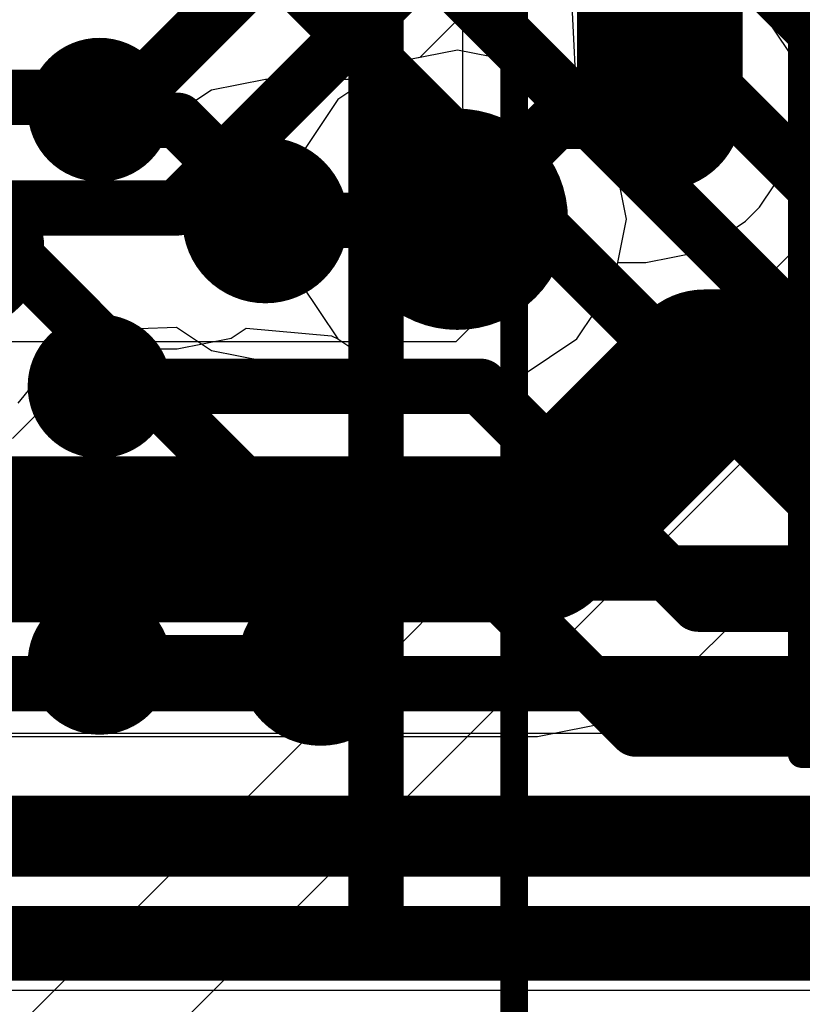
# Model space of a CAD drawing. Header units: millimetres. Extents: x -2 to 68, y -2 to 27.4.
# Tile 442 of 594: x 54.9 to 56.3, y 0.6 to 2.4. Entities that reach past the tile are written whole.
import ezdxf

# ---------------------------------------------------------------- set-up
doc = ezdxf.new("R2010")
doc.units = ezdxf.units.MM
for name, color, linetype in [('BottomLayer', 5, 'Continuous'), ('BottomPaste', 16, 'Continuous'), ('BottomSolder', 6, 'Continuous'), ('DrillGuide', 244, 'Continuous'), ('Mechanical10', 56, 'Continuous'), ('Mechanical13', 56, 'Continuous'), ('Mechanical15', 56, 'Continuous'), ('Mechanical6', 56, 'Continuous'), ('MidLayer1', 16, 'Continuous'), ('MidLayer2', 76, 'Continuous'), ('MidLayer3', 90, 'Continuous'), ('MidLayer4', 156, 'Continuous'), ('MidLayer5', 130, 'Continuous'), ('MidLayer6', 216, 'Continuous'), ('MidLayer7', 6, 'Continuous'), ('MidLayer8', 54, 'Continuous'), ('MultiLayer', 9, 'Continuous'), ('TopLayer', 1, 'Continuous'), ('TopPaste', 8, 'Continuous'), ('TopSolder', 216, 'Continuous'), ('ViaHoleLayer', 16, 'Continuous')]:
    doc.layers.add(name, color=color, linetype=linetype)

# ---------------------------------------------------------------- blocks, each defined once
blk = doc.blocks.new('RES_0603_73')
at = {"layer": 'Mechanical13', "const_width": 0.11999976}
for points in [[(-0.88000078, 0.47999904), (0.88000078, 0.47999904)], [(-0.88000078, -0.47999904), (-0.88000078, 0.47999904)], [(0.88000078, -0.47999904), (0.88000078, 0.47999904)], [(-0.88000078, -0.47999904), (0.88000078, -0.47999904)]]:
    blk.add_lwpolyline(points, dxfattribs=at)
at = {"layer": 'Mechanical13', "const_width": 0.05999988}
for points in [[(-0.9100007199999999, 0.47999904, 1), (-0.8500008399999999, 0.47999904, 1)], [(-0.9100007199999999, 0.47999904, 1), (-0.8500008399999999, 0.47999904, 1)], [(0.8500008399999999, 0.47999904, 1), (0.9100007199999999, 0.47999904, 1)], [(0.8500008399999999, 0.47999904, 1), (0.9100007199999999, 0.47999904, 1)], [(-0.9100007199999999, -0.47999904, 1), (-0.8500008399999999, -0.47999904, 1)], [(-0.9100007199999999, -0.47999904, 1), (-0.8500008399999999, -0.47999904, 1)], [(0.8500008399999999, -0.47999904, 1), (0.9100007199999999, -0.47999904, 1)], [(0.8500008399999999, -0.47999904, 1), (0.9100007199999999, -0.47999904, 1)]]:
    blk.add_lwpolyline(points, format="xyb", close=True, dxfattribs=at)
at = {"layer": 'Mechanical15', "const_width": 0.0499999}
for points in [[(-1.38999976, 0.6900011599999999), (1.38999976, 0.6900011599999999)], [(-1.38999976, -0.6900011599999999), (-1.38999976, 0.6900011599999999)], [(1.38999976, -0.6900011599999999), (1.38999976, 0.6900011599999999)], [(0, -0.3450005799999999), (0, 0.3450005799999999)], [(-0.3450005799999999, 0), (0.3450005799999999, 0)], [(-1.38999976, -0.6900011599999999), (1.38999976, -0.6900011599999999)]]:
    blk.add_lwpolyline(points, dxfattribs=at)
at = {"layer": 'Mechanical15'}
for points, const_width in [([(-1.4024991, 0.6900011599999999, 1), (-1.37750042, 0.6900011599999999, 1)], 0.02499868), ([(-1.4024991, 0.6900011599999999, 1), (-1.37750042, 0.6900011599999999, 1)], 0.02499868), ([(1.37750042, 0.6900011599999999, 1), (1.4024991, 0.6900011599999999, 1)], 0.02499868), ([(1.37750042, 0.6900011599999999, 1), (1.4024991, 0.6900011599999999, 1)], 0.02499868), ([(-0.01249934, 0.3450005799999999, 1), (0.01249934, 0.3450005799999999, 1)], 0.02499868), ([(0.2499995, 0, 1), (-0.2499995, 0, 1)], 0.0499999), ([(-0.35749992, 0, 1), (-0.33250124, 0, 1)], 0.02499868), ([(-0.26249884, 0, 1), (-0.23750016, 0, 1)], 0.02499868), ([(0.23750016, 0, 1), (0.26249884, 0, 1)], 0.02499868), ([(0.33250124, 0, 1), (0.35749992, 0, 1)], 0.02499868), ([(-0.01249934, -0.3450005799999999, 1), (0.01249934, -0.3450005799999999, 1)], 0.02499868), ([(-1.4024991, -0.6900011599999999, 1), (-1.37750042, -0.6900011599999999, 1)], 0.02499868), ([(-1.4024991, -0.6900011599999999, 1), (-1.37750042, -0.6900011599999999, 1)], 0.02499868), ([(1.37750042, -0.6900011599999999, 1), (1.4024991, -0.6900011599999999, 1)], 0.02499868), ([(1.37750042, -0.6900011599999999, 1), (1.4024991, -0.6900011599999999, 1)], 0.02499868)]:
    blk.add_lwpolyline(points, format="xyb", close=True, dxfattribs=dict(at, const_width=const_width))
at = {"layer": 'TopLayer', "const_width": 0.20910042}
for points in [[(-1.08044742, 0.27589988, 1), (-0.8713495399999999, 0.27589988, 1)], [(-0.6786498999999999, 0.27589988, 1), (-0.46955202, 0.27589988, 1)], [(0.46955202, 0.27589988, 1), (0.6786498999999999, 0.27589988, 1)], [(0.8713495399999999, 0.27589988, 1), (1.08044742, 0.27589988, 1)], [(-1.08044742, -0.27589988, 1), (-0.8713495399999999, -0.27589988, 1)], [(-0.6786498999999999, -0.27589988, 1), (-0.46955202, -0.27589988, 1)], [(0.46955202, -0.27589988, 1), (0.6786498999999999, -0.27589988, 1)], [(0.8713495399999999, -0.27589988, 1), (1.08044742, -0.27589988, 1)]]:
    blk.add_lwpolyline(points, format="xyb", close=True, dxfattribs=at)
at = {"layer": 'TopLayer'}
for points in [[(-0.57410096, 0.4850003), (-0.97589848, 0.4850003), (-0.57410096, -0.4850003), (-0.97589848, -0.4850003)], [(0.57410096, -0.4850003), (0.97589848, -0.4850003), (0.57410096, 0.4850003), (0.97589848, 0.4850003)], [(-0.36500054, 0.27589988), (-1.1849989, 0.27589988), (-0.36500054, -0.27589988), (-1.1849989, -0.27589988)], [(0.36500054, -0.27589988), (1.1849989, -0.27589988), (0.36500054, 0.27589988), (1.1849989, 0.27589988)]]:
    blk.add_solid(points, dxfattribs=at)
at = {"layer": 'TopPaste', "const_width": 0.20910042}
for points in [[(-1.08044742, 0.27589988, 1), (-0.8713495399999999, 0.27589988, 1)], [(-0.6786498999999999, 0.27589988, 1), (-0.46955202, 0.27589988, 1)], [(0.46955202, 0.27589988, 1), (0.6786498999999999, 0.27589988, 1)], [(0.8713495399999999, 0.27589988, 1), (1.08044742, 0.27589988, 1)], [(-1.08044742, -0.27589988, 1), (-0.8713495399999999, -0.27589988, 1)], [(-0.6786498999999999, -0.27589988, 1), (-0.46955202, -0.27589988, 1)], [(0.46955202, -0.27589988, 1), (0.6786498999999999, -0.27589988, 1)], [(0.8713495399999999, -0.27589988, 1), (1.08044742, -0.27589988, 1)]]:
    blk.add_lwpolyline(points, format="xyb", close=True, dxfattribs=at)
at = {"layer": 'TopPaste'}
for points in [[(-0.57410096, 0.4850003), (-0.97589848, 0.4850003), (-0.57410096, -0.4850003), (-0.97589848, -0.4850003)], [(0.57410096, -0.4850003), (0.97589848, -0.4850003), (0.57410096, 0.4850003), (0.97589848, 0.4850003)], [(-0.36500054, 0.27589988), (-1.1849989, 0.27589988), (-0.36500054, -0.27589988), (-1.1849989, -0.27589988)], [(0.36500054, -0.27589988), (1.1849989, -0.27589988), (0.36500054, 0.27589988), (1.1849989, 0.27589988)]]:
    blk.add_solid(points, dxfattribs=at)
at = {"layer": 'TopSolder', "const_width": 0.20910042}
for points in [[(-1.08044742, 0.27589988, 1), (-0.8713495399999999, 0.27589988, 1)], [(-0.6786498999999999, 0.27589988, 1), (-0.46955202, 0.27589988, 1)], [(0.46955202, 0.27589988, 1), (0.6786498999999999, 0.27589988, 1)], [(0.8713495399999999, 0.27589988, 1), (1.08044742, 0.27589988, 1)], [(-1.08044742, -0.27589988, 1), (-0.8713495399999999, -0.27589988, 1)], [(-0.6786498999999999, -0.27589988, 1), (-0.46955202, -0.27589988, 1)], [(0.46955202, -0.27589988, 1), (0.6786498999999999, -0.27589988, 1)], [(0.8713495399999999, -0.27589988, 1), (1.08044742, -0.27589988, 1)]]:
    blk.add_lwpolyline(points, format="xyb", close=True, dxfattribs=at)
at = {"layer": 'TopSolder'}
for points in [[(-0.57410096, 0.4850003), (-0.97589848, 0.4850003), (-0.57410096, -0.4850003), (-0.97589848, -0.4850003)], [(0.57410096, -0.4850003), (0.97589848, -0.4850003), (0.57410096, 0.4850003), (0.97589848, 0.4850003)], [(-0.36500054, 0.27589988), (-1.1849989, 0.27589988), (-0.36500054, -0.27589988), (-1.1849989, -0.27589988)], [(0.36500054, -0.27589988), (1.1849989, -0.27589988), (0.36500054, 0.27589988), (1.1849989, 0.27589988)]]:
    blk.add_solid(points, dxfattribs=at)
blk = doc.blocks.new('BGA169C50P13X13_700X700X60_B_102')
at = {"layer": 'BottomLayer', "const_width": 0.0999998}
for points in [[(-3.04999898, 3.00000162, 1), (-2.94999918, 3.00000162, 1)], [(-3.04999898, 2.50000008, 1), (-2.94999918, 2.50000008, 1)], [(-3.04999898, 2.00000108, 1), (-2.94999918, 2.00000108, 1)]]:
    blk.add_lwpolyline(points, format="xyb", close=True, dxfattribs=at)
at = {"layer": 'BottomPaste', "const_width": 0.0999998}
for points in [[(-3.04999898, 3.00000162, 1), (-2.94999918, 3.00000162, 1)], [(-3.04999898, 2.50000008, 1), (-2.94999918, 2.50000008, 1)], [(-3.04999898, 2.00000108, 1), (-2.94999918, 2.00000108, 1)]]:
    blk.add_lwpolyline(points, format="xyb", close=True, dxfattribs=at)
at = {"layer": 'BottomSolder', "const_width": 0.12999974}
for points in [[(-3.06499768, 3.00000162, 1), (-2.93500048, 3.00000162, 1)], [(-3.06499768, 2.50000008, 1), (-2.93500048, 2.50000008, 1)], [(-3.06499768, 2.00000108, 1), (-2.93500048, 2.00000108, 1)]]:
    blk.add_lwpolyline(points, format="xyb", close=True, dxfattribs=at)
at = {"layer": 'Mechanical10', "const_width": 0.0999998}
for points in [[(-3.49999808, 3.50000062), (-3.49999808, -3.49999808)], [(3.50000062, 3.50000062), (-3.49999808, 3.50000062)]]:
    blk.add_lwpolyline(points, dxfattribs=at)
at = {"layer": 'Mechanical10', "const_width": 0.0499999}
blk.add_lwpolyline([(-3.52499676, 3.50000062, 1), (-3.474999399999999, 3.50000062, 1)], format="xyb", close=True, dxfattribs=at)
blk.add_lwpolyline([(-3.52499676, 3.50000062, 1), (-3.474999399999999, 3.50000062, 1)], format="xyb", close=True, dxfattribs=at)
at = {"layer": 'Mechanical6', "const_width": 0.0499999}
blk.add_lwpolyline([(-3.75000012, 3.75000012), (-3.75000012, -3.75000012)], dxfattribs=at)

msp = doc.modelspace()

# ---------------------------------------------------------------- linework, layer by layer
at = {"layer": 'BottomLayer', "const_width": 0.0999998}
for points in [[(55.81500393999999, 2.85992062), (56.54394838, 2.13097618)], [(55.61500434, 2.77707852), (56.46110627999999, 1.93097658)], [(55.41500473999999, 2.69423642), (56.37826418, 1.73097698)], [(55.3514133, 2.47498616), (56.29542208, 1.53097738)], [(55.01500046, 2.22498412), (55.03412919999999, 2.20585538)], [(55.03412919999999, 2.20585538), (55.15642258, 2.20585538)], [(55.15642258, 2.20585538), (55.3150024, 2.04727556)], [(55.3150024, 2.0249896), (55.3150024, 2.04727556)], [(55.01499792, 1.7249902), (55.70395259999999, 1.7249902)], [(55.70395259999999, 1.7249902), (56.09796502, 1.33097778)], [(55.11854864, 1.4749907), (55.168546, 1.52498806)], [(55.168546, 1.52498806), (55.56552514, 1.52498806)], [(55.56552514, 1.52498806), (55.98543286, 1.10508034)], [(56.29542208, 1.53097738), (58.75990787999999, 1.53097738)], [(54.41144565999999, 1.4749907), (55.11854864, 1.4749907)], [(56.09796502, 1.33097778), (59.06932051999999, 1.33097778)], [(55.01499792, 1.2249912), (55.41499965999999, 1.2249912)], [(55.41499965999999, 1.2249912), (55.4150022, 1.22498866)], [(55.98543286, 1.10508034), (59.44873556, 1.10508034)], [(54.48642899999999, 0.9000083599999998), (59.52650528, 0.9000083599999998)], [(54.39353357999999, 0.70000876), (59.60934738, 0.70000876)]]:
    msp.add_lwpolyline(points, dxfattribs=at)
at = {"layer": 'BottomLayer'}
for points, const_width in [([(54.99000177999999, 2.22498412, 1), (55.03999913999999, 2.22498412, 1)], 0.0499999), ([(55.00913051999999, 2.20585538, 1), (55.05912787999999, 2.20585538, 1)], 0.0499999), ([(55.00913051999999, 2.20585538, 1), (55.05912787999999, 2.20585538, 1)], 0.0499999), ([(55.1314239, 2.20585538, 1), (55.18142126, 2.20585538, 1)], 0.0499999), ([(55.1314239, 2.20585538, 1), (55.18142126, 2.20585538, 1)], 0.0499999), ([(55.24000382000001, 2.0249896, 1), (55.39000097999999, 2.0249896, 1)], 0.1499997), ([(54.68999983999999, 1.97498462, 1), (54.839997, 1.97498462, 1)], 0.1499997), ([(55.29000371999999, 2.04727556, 1), (55.34000108, 2.04727556, 1)], 0.0499999), ([(55.29000371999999, 2.04727556, 1), (55.34000108, 2.04727556, 1)], 0.0499999), ([(55.29000371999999, 2.0249896, 1), (55.34000108, 2.0249896, 1)], 0.0499999), ([(54.98999924, 1.7249902, 1), (55.0399966, 1.7249902, 1)], 0.0499999), ([(55.67895392, 1.7249902, 1), (55.72895128, 1.7249902, 1)], 0.0499999), ([(55.67895392, 1.7249902, 1), (55.72895128, 1.7249902, 1)], 0.0499999), ([(55.14354732, 1.52498806, 1), (55.19354468, 1.52498806, 1)], 0.0499999), ([(55.14354732, 1.52498806, 1), (55.19354468, 1.52498806, 1)], 0.0499999), ([(55.54052646, 1.52498806, 1), (55.59052381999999, 1.52498806, 1)], 0.0499999), ([(55.54052646, 1.52498806, 1), (55.59052381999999, 1.52498806, 1)], 0.0499999), ([(56.2704234, 1.53097738, 1), (56.32042076, 1.53097738, 1)], 0.0499999), ([(56.2704234, 1.53097738, 1), (56.32042076, 1.53097738, 1)], 0.0499999), ([(55.09354996, 1.4749907, 1), (55.14354732, 1.4749907, 1)], 0.0499999), ([(55.09354996, 1.4749907, 1), (55.14354732, 1.4749907, 1)], 0.0499999), ([(55.34000361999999, 1.22498866, 1), (55.49000078, 1.22498866, 1)], 0.1499997), ([(56.07296634, 1.33097778, 1), (56.1229637, 1.33097778, 1)], 0.0499999), ([(56.07296634, 1.33097778, 1), (56.1229637, 1.33097778, 1)], 0.0499999), ([(54.98999924, 1.2249912, 1), (55.0399966, 1.2249912, 1)], 0.0499999), ([(55.39000097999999, 1.2249912, 1), (55.43999834, 1.2249912, 1)], 0.0499999), ([(55.39000097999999, 1.2249912, 1), (55.43999834, 1.2249912, 1)], 0.0499999), ([(55.39000352, 1.22498866, 1), (55.44000088, 1.22498866, 1)], 0.0499999), ([(55.96043418, 1.10508034, 1), (56.01043154, 1.10508034, 1)], 0.0499999), ([(55.96043418, 1.10508034, 1), (56.01043154, 1.10508034, 1)], 0.0499999)]:
    msp.add_lwpolyline(points, format="xyb", close=True, dxfattribs=dict(at, const_width=const_width))
at = {"layer": 'DrillGuide'}
for points, const_width in [([(56.00346432, 2.22880428, 1), (56.05346168, 2.22880428, 1)], 0.0499999), ([(55.61228146, 2.02689968, 1), (55.71228126, 2.02689968, 1)], 0.0999998), ([(55.29000371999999, 2.0249896, 1), (55.34000108, 2.0249896, 1)], 0.0499999), ([(55.39000352, 1.22498866, 1), (55.44000088, 1.22498866, 1)], 0.0499999)]:
    msp.add_lwpolyline(points, format="xyb", close=True, dxfattribs=dict(at, const_width=const_width))
at = {"layer": 'MidLayer1'}
for p, q in [((55.74151665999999, 2.43917216), (55.65881934, 2.383917)), ((56.26395656, 2.3263479), (56.2087014, 2.40904268)), ((55.65881934, 2.383917), (55.59412046, 2.31921812)), ((55.59412046, 2.31921812), (55.54522799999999, 2.30949246)), ((56.28335961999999, 2.22880428), (56.26395656, 2.3263479)), ((55.54522799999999, 2.30949246), (55.44599273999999, 2.2431883)), ((55.44599273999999, 2.2431883), (55.37968857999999, 2.14395304)), ((56.26395656, 2.13126066), (56.28335961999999, 2.22880428)), ((55.37968857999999, 2.14395304), (55.3564044, 2.02689968)), ((56.2087014, 2.04856334), (56.26395656, 2.13126066)), ((56.18357572, 2.0234402), (56.2087014, 2.04856334)), ((55.3564044, 2.02689968), (55.37968857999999, 1.90984632)), ((56.10088347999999, 1.96818504), (56.18357572, 2.0234402)), ((56.00333731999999, 1.94878198), (56.10088347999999, 1.96818504)), ((55.94487414, 1.90984632), (55.9526186, 1.94878198)), ((55.9526186, 1.94878198), (56.00333731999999, 1.94878198)), ((55.37968857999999, 1.90984632), (55.44599273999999, 1.81061106)), ((55.87856997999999, 1.81061106), (55.94487414, 1.90984632)), ((55.44599273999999, 1.81061106), (55.54522799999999, 1.7443069)), ((55.77933471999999, 1.7443069), (55.87856997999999, 1.81061106)), ((55.54522799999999, 1.7443069), (55.66228135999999, 1.72102272)), ((55.66228135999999, 1.72102272), (55.77933471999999, 1.7443069))]:
    msp.add_line(p, q, dxfattribs=at)
for points, const_width in [([(55.95346441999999, 2.22880428, 1), (56.10346157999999, 2.22880428, 1)], 0.1499997), ([(56.00346432, 2.22880428, 1), (56.05346168, 2.22880428, 1)], 0.0499999), ([(55.8140616, 2.2036786, 1), (55.86405896, 2.2036786, 1)], 0.0499999), ([(55.8140616, 2.2036786, 1), (55.86405896, 2.2036786, 1)], 0.0499999), ([(55.97833863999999, 2.2036786, 1), (56.02833599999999, 2.2036786, 1)], 0.0499999), ([(55.97833863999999, 2.2036786, 1), (56.02833599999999, 2.2036786, 1)], 0.0499999), ([(55.56228156, 2.02689968, 1), (55.76228116, 2.02689968, 1)], 0.1999996), ([(55.63728268, 2.02689968, 1), (55.68728004, 2.02689968, 1)], 0.0499999)]:
    msp.add_lwpolyline(points, format="xyb", close=True, dxfattribs=dict(at, const_width=const_width))
at = {"layer": 'MidLayer1', "const_width": 0.0999998}
for points in [[(56.00333731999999, 2.2036786), (56.028463, 2.22880428)], [(55.66228135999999, 2.02689968), (55.83906028, 2.2036786)], [(55.83906028, 2.2036786), (56.00333731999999, 2.2036786)]]:
    msp.add_lwpolyline(points, dxfattribs=at)
at = {"layer": 'MidLayer2'}
for p, q in [((55.66228135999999, 2.33277664), (55.54522799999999, 2.30949246)), ((55.77933471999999, 2.30949246), (55.66228135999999, 2.33277664)), ((55.54522799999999, 2.30949246), (55.44599273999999, 2.2431883)), ((55.87856997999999, 2.2431883), (55.77933471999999, 2.30949246)), ((55.44599273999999, 2.2431883), (55.37968857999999, 2.14395304)), ((55.94487414, 2.14395304), (55.87856997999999, 2.2431883)), ((55.37968857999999, 2.14395304), (55.3564044, 2.02689968)), ((55.96815831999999, 2.02689968), (55.94487414, 2.14395304)), ((55.3564044, 2.02689968), (55.37968857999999, 1.90984632)), ((55.94487414, 1.90984632), (55.96815831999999, 2.02689968)), ((55.37968857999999, 1.90984632), (55.44599273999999, 1.81061106)), ((55.87856997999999, 1.81061106), (55.94487414, 1.90984632)), ((55.44599273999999, 1.81061106), (55.54522799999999, 1.7443069)), ((55.77933471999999, 1.7443069), (55.87856997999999, 1.81061106)), ((55.54522799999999, 1.7443069), (55.66228135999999, 1.72102272)), ((55.66228135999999, 1.72102272), (55.77933471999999, 1.7443069))]:
    msp.add_line(p, q, dxfattribs=at)
at = {"layer": 'MidLayer2', "const_width": 0.1999996}
msp.add_lwpolyline([(55.56228156, 2.02689968, 1), (55.76228116, 2.02689968, 1)], format="xyb", close=True, dxfattribs=at)
at = {"layer": 'MidLayer3'}
for p, q in [((55.66228135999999, 2.33277664), (55.54522799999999, 2.30949246)), ((55.77933471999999, 2.30949246), (55.66228135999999, 2.33277664)), ((55.54522799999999, 2.30949246), (55.44599273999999, 2.2431883)), ((55.87856997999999, 2.2431883), (55.77933471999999, 2.30949246)), ((55.44599273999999, 2.2431883), (55.37968857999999, 2.14395304)), ((55.94487414, 2.14395304), (55.87856997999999, 2.2431883)), ((55.37968857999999, 2.14395304), (55.3564044, 2.02689968)), ((55.96815831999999, 2.02689968), (55.94487414, 2.14395304)), ((55.3564044, 2.02689968), (55.37968857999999, 1.90984632)), ((55.94487414, 1.90984632), (55.96815831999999, 2.02689968)), ((55.37968857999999, 1.90984632), (55.44599273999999, 1.81061106)), ((55.87856997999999, 1.81061106), (55.94487414, 1.90984632)), ((55.44599273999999, 1.81061106), (55.54522799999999, 1.7443069)), ((55.77933471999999, 1.7443069), (55.87856997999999, 1.81061106)), ((55.54522799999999, 1.7443069), (55.66228135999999, 1.72102272)), ((55.66228135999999, 1.72102272), (55.77933471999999, 1.7443069)), ((57.4308224, 1.09743748), (53.52877787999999, 1.09743748))]:
    msp.add_line(p, q, dxfattribs=at)
at = {"layer": 'MidLayer3', "const_width": 0.1999996}
msp.add_lwpolyline([(55.56228156, 2.02689968, 1), (55.76228116, 2.02689968, 1)], format="xyb", close=True, dxfattribs=at)
at = {"layer": 'MidLayer3', "const_width": 0.0999998}
for points in [[(51.69399364, 0.93507814), (57.49807398, 0.93507814)], [(51.57196696, 0.73507854), (57.63745394, 0.73507854)]]:
    msp.add_lwpolyline(points, dxfattribs=at)
at = {"layer": 'MidLayer4'}
for p, q in [((55.66228135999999, 2.33277664), (55.54522799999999, 2.30949246)), ((55.77933471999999, 2.30949246), (55.66228135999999, 2.33277664)), ((55.54522799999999, 2.30949246), (55.5009177, 2.27988622)), ((55.87856997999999, 2.2431883), (55.77933471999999, 2.30949246)), ((55.3150024, 2.27988622), (55.21745877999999, 2.26048316)), ((55.5009177, 2.27988622), (55.3150024, 2.27988622)), ((54.87229818, 2.23402652), (54.76499842, 2.25537014)), ((55.21745877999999, 2.26048316), (55.13476399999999, 2.205228)), ((55.94487414, 2.14395304), (55.87856997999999, 2.2431883)), ((54.96326066, 2.17324686), (54.87229818, 2.23402652)), ((55.13476399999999, 2.205228), (55.11470053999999, 2.17520012)), ((54.96776916, 2.16649808), (54.96326066, 2.17324686)), ((55.11470053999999, 2.17520012), (54.97000181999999, 2.16561924)), ((54.97000181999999, 2.16561924), (54.96776916, 2.16649808)), ((55.96815831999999, 2.02689968), (55.94487414, 2.14395304)), ((55.94487414, 1.90984632), (55.96815831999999, 2.02689968)), ((55.87856997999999, 1.81061106), (55.94487414, 1.90984632)), ((55.00892985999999, 1.8044795), (55.08634144, 1.82925466)), ((55.08634144, 1.82925466), (55.15442868, 1.83161178)), ((55.15442868, 1.83161178), (55.21745877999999, 1.78949604)), ((54.96326066, 1.73613318), (55.00892985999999, 1.8044795)), ((55.77933471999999, 1.7443069), (55.87856997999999, 1.81061106)), ((55.21745877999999, 1.78949604), (55.3150024, 1.77009298)), ((55.3150024, 1.77009298), (55.50663524, 1.77009298)), ((55.50663524, 1.77009298), (55.54522799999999, 1.7443069)), ((54.85737568, 1.6302482), (54.96326066, 1.73613318)), ((55.54522799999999, 1.7443069), (55.66228135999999, 1.72102272)), ((55.66228135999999, 1.72102272), (55.77933471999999, 1.7443069))]:
    msp.add_line(p, q, dxfattribs=at)
for points, const_width in [([(55.56228156, 2.02689968, 1), (55.76228116, 2.02689968, 1)], 0.1999996), ([(55.24000382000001, 2.0249896, 1), (55.39000097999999, 2.0249896, 1)], 0.1499997), ([(54.68999983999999, 1.97498462, 1), (54.839997, 1.97498462, 1)], 0.1499997), ([(55.29000371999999, 2.0249896, 1), (55.34000108, 2.0249896, 1)], 0.0499999), ([(55.6353726, 2.0249896, 1), (55.68536996, 2.0249896, 1)], 0.0499999), ([(55.6353726, 2.0249896, 1), (55.68536996, 2.0249896, 1)], 0.0499999), ([(55.63728268, 2.02689968, 1), (55.68728004, 2.02689968, 1)], 0.0499999), ([(55.34000361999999, 1.22498866, 1), (55.49000078, 1.22498866, 1)], 0.1499997)]:
    msp.add_lwpolyline(points, format="xyb", close=True, dxfattribs=dict(at, const_width=const_width))
at = {"layer": 'MidLayer4', "const_width": 0.0999998}
for points in [[(55.3150024, 2.0249896), (55.66037128, 2.0249896)], [(55.66037128, 2.0249896), (55.66228135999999, 2.02689968)]]:
    msp.add_lwpolyline(points, dxfattribs=at)
at = {"layer": 'MidLayer5'}
for p, q in [((55.87856997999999, 2.24318576), (55.87022354, 2.4015065)), ((55.94487414, 2.14395304), (55.87856997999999, 2.24318576)), ((55.96815831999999, 2.02689968), (55.94487414, 2.14395304)), ((55.94487414, 1.90984632), (55.96815831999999, 2.02689968)), ((55.87856997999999, 1.81061106), (55.94487414, 1.90984632)), ((55.25321435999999, 1.8119344), (55.28028314, 1.83002174)), ((55.28028314, 1.83002174), (55.43478117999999, 1.81637178)), ((55.43478117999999, 1.81637178), (55.44599528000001, 1.81061106)), ((55.15566819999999, 1.79253134), (55.25321435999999, 1.8119344)), ((55.44599528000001, 1.81061106), (55.54522799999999, 1.7443069)), ((55.77933471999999, 1.7443069), (55.87856997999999, 1.81061106)), ((54.86765506, 1.6943578), (54.94822386, 1.79253134)), ((54.94822386, 1.79253134), (55.15566819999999, 1.79253134)), ((55.54522799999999, 1.7443069), (55.66228135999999, 1.72102272)), ((55.66228135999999, 1.72102272), (55.77933471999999, 1.7443069)), ((56.3544974, 1.18997476), (54.10995782, 1.18997476))]:
    msp.add_line(p, q, dxfattribs=at)
at = {"layer": 'MidLayer5', "const_width": 0.0999998}
for points in [[(55.0728261, 2.24742756), (56.10710648, 3.28170794)], [(55.15566819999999, 2.04742796), (56.15097735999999, 3.04273712)], [(54.34448618, 2.24742756), (55.0728261, 2.24742756)], [(54.42732828, 2.04742796), (55.15566819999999, 2.04742796)], [(40.50795302, 0.93507814), (56.46007758, 0.93507814)], [(40.42511092, 0.73507854), (56.54292221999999, 0.73507854)]]:
    msp.add_lwpolyline(points, dxfattribs=at)
at = {"layer": 'MidLayer5'}
for points, const_width in [([(55.04782742, 2.24742756, 1), (55.09782478, 2.24742756, 1)], 0.0499999), ([(55.04782742, 2.24742756, 1), (55.09782478, 2.24742756, 1)], 0.0499999), ([(55.56228156, 2.02689968, 1), (55.76228116, 2.02689968, 1)], 0.1999996), ([(55.13066951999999, 2.04742796, 1), (55.18066687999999, 2.04742796, 1)], 0.0499999), ([(55.13066951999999, 2.04742796, 1), (55.18066687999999, 2.04742796, 1)], 0.0499999)]:
    msp.add_lwpolyline(points, format="xyb", close=True, dxfattribs=dict(at, const_width=const_width))
at = {"layer": 'MidLayer6'}
msp.add_line((42.18184096, 0.6332347), (58.579512, 0.6332347), dxfattribs=at)
for points, const_width in [([(55.56228156, 2.02689968, 1), (55.76228116, 2.02689968, 1)], 0.1999996), ([(55.41029558, 1.38719306, 1), (55.46029294, 1.38719306, 1)], 0.0499999), ([(55.41029558, 1.38719306, 1), (55.46029294, 1.38719306, 1)], 0.0499999)]:
    msp.add_lwpolyline(points, format="xyb", close=True, dxfattribs=dict(at, const_width=const_width))
at = {"layer": 'MidLayer6', "const_width": 0.0999998}
for points in [[(54.7543863, 2.06810102), (55.43529426, 1.38719306)], [(55.43529426, 1.38719306), (58.45715766, 1.38719306)], [(54.56899169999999, 1.18719346), (58.53999975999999, 1.18719346)], [(42.18184096, 0.88813132), (58.579512, 0.88813132)]]:
    msp.add_lwpolyline(points, dxfattribs=at)
at = {"layer": 'MidLayer7'}
for p, q in [((57.54620189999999, 3.24620382), (54.77499586, 0.4749926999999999)), ((55.0212641, 0.43287696), (57.6306696, 3.042285)), ((55.0212641, 0.43287696), (57.6306696, 3.042285)), ((55.66228135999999, 2.33277664), (55.54522799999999, 2.30949246)), ((55.77933471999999, 2.30949246), (55.66228135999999, 2.33277664)), ((55.54522799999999, 2.30949246), (55.44599273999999, 2.2431883)), ((55.87856997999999, 2.2431883), (55.77933471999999, 2.30949246)), ((55.44599273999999, 2.2431883), (55.37968857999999, 2.14395304)), ((55.94487414, 2.14395304), (55.87856997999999, 2.2431883)), ((55.37968857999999, 2.14395304), (55.3564044, 2.02689968)), ((55.96815831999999, 2.02689968), (55.94487414, 2.14395304)), ((55.3564044, 2.02689968), (55.37968857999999, 1.90984632)), ((55.94487414, 1.90984632), (55.96815831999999, 2.02689968)), ((55.37968857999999, 1.90984632), (55.44599273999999, 1.81061106)), ((55.87856997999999, 1.81061106), (55.94487414, 1.90984632)), ((55.44599273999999, 1.81061106), (55.54522799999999, 1.7443069)), ((55.77933471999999, 1.7443069), (55.87856997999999, 1.81061106)), ((55.54522799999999, 1.7443069), (55.66228135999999, 1.72102272)), ((55.66228135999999, 1.72102272), (55.77933471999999, 1.7443069))]:
    msp.add_line(p, q, dxfattribs=at)
at = {"layer": 'MidLayer7', "const_width": 0.1999996}
msp.add_lwpolyline([(55.56228156, 2.02689968, 1), (55.76228116, 2.02689968, 1)], format="xyb", close=True, dxfattribs=at)
at = {"layer": 'MidLayer8'}
for p, q in [((55.66228135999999, 2.33277664), (55.54522799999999, 2.30949246)), ((55.77933471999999, 2.30949246), (55.66228135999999, 2.33277664)), ((55.54522799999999, 2.30949246), (55.44599273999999, 2.2431883)), ((55.87856997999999, 2.2431883), (55.77933471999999, 2.30949246)), ((55.44599273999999, 2.2431883), (55.37968857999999, 2.14395304)), ((55.94487414, 2.14395304), (55.87856997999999, 2.2431883)), ((55.37968857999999, 2.14395304), (55.3564044, 2.02689968)), ((55.96815831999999, 2.02689968), (55.94487414, 2.14395304)), ((55.3564044, 2.02689968), (55.37968857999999, 1.90984632)), ((55.94487414, 1.90984632), (55.96815831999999, 2.02689968)), ((55.37968857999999, 1.90984632), (55.44599273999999, 1.81061106)), ((55.87856997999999, 1.81061106), (55.94487414, 1.90984632)), ((55.44599273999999, 1.81061106), (55.54522799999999, 1.7443069)), ((55.77933471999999, 1.7443069), (55.87856997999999, 1.81061106)), ((55.54522799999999, 1.7443069), (55.66228135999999, 1.72102272)), ((55.66228135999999, 1.72102272), (55.77933471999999, 1.7443069))]:
    msp.add_line(p, q, dxfattribs=at)
at = {"layer": 'MidLayer8', "const_width": 0.1999996}
msp.add_lwpolyline([(55.56228156, 2.02689968, 1), (55.76228116, 2.02689968, 1)], format="xyb", close=True, dxfattribs=at)
at = {"layer": 'MultiLayer'}
for points, const_width in [([(55.95346441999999, 2.22880428, 1), (56.10346157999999, 2.22880428, 1)], 0.1499997), ([(55.56228156, 2.02689968, 1), (55.76228116, 2.02689968, 1)], 0.1999996), ([(55.24000382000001, 2.0249896, 1), (55.39000097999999, 2.0249896, 1)], 0.1499997), ([(54.68999983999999, 1.97498462, 1), (54.839997, 1.97498462, 1)], 0.1499997), ([(55.34000361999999, 1.22498866, 1), (55.49000078, 1.22498866, 1)], 0.1499997)]:
    msp.add_lwpolyline(points, format="xyb", close=True, dxfattribs=dict(at, const_width=const_width))
at = {"layer": 'TopLayer'}
for p, q in [((55.67160569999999, 2.97846242), (55.67160569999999, 2.22880428)), ((55.67160569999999, 2.22880428), (55.69877099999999, 2.09224118)), ((55.69877099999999, 2.09224118), (55.77612415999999, 1.97647052)), ((55.77612415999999, 1.97647052), (55.78099842, 1.92699894)), ((55.78099842, 1.92699894), (55.6592105, 1.80521102)), ((55.6592105, 1.80521102), (54.60407417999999, 1.80521102)), ((56.05936209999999, 1.19601742), (56.18318202, 1.31983734)), ((56.18318202, 1.31983734), (56.22657538, 1.31805426)), ((56.22657538, 1.31805426), (56.33123861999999, 1.28828546)), ((55.9435889, 1.11866172), (56.05936209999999, 1.19601742)), ((55.8070258, 1.09149642), (55.9435889, 1.11866172)), ((54.24721688, 1.09149642), (55.8070258, 1.09149642))]:
    msp.add_line(p, q, dxfattribs=at)
at = {"layer": 'TopLayer', "const_width": 0.2999994}
for points in [[(56.028463, 2.22880428), (56.028463, 2.97846242)], [(55.8070258, 1.44835372), (56.10866858, 1.7499965)], [(56.10866858, 1.7499965), (56.89999796, 1.7499965)], [(54.24721688, 1.44835372), (55.8070258, 1.44835372)]]:
    msp.add_lwpolyline(points, dxfattribs=at)
at = {"layer": 'TopLayer', "const_width": 0.1499997}
for points in [[(55.95346441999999, 2.22880428, 1), (56.10346157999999, 2.22880428, 1)], [(55.95346441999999, 2.22880428, 1), (56.10346157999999, 2.22880428, 1)], [(56.03366999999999, 1.7499965, 1), (56.18366715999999, 1.7499965, 1)], [(56.03366999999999, 1.7499965, 1), (56.18366715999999, 1.7499965, 1)], [(55.73202721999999, 1.44835372, 1), (55.88202437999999, 1.44835372, 1)], [(55.73202721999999, 1.44835372, 1), (55.88202437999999, 1.44835372, 1)]]:
    msp.add_lwpolyline(points, format="xyb", close=True, dxfattribs=at)
at = {"layer": 'ViaHoleLayer'}
for points, const_width in [([(56.00346432, 2.22880428, 1), (56.05346168, 2.22880428, 1)], 0.0499999), ([(55.61228146, 2.02689968, 1), (55.71228126, 2.02689968, 1)], 0.0999998), ([(55.29000371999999, 2.0249896, 1), (55.34000108, 2.0249896, 1)], 0.0499999), ([(55.39000352, 1.22498866, 1), (55.44000088, 1.22498866, 1)], 0.0499999)]:
    msp.add_lwpolyline(points, format="xyb", close=True, dxfattribs=dict(at, const_width=const_width))

# ---------------------------------------------------------------- block references
at = {"rotation": 180}
msp.add_blockref('BGA169C50P13X13_700X700X60_B_102', (52.01500138, 4.224990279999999), dxfattribs=at)
msp.add_blockref('RES_0603_73', (57.67500021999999, 1.74999904))

doc.saveas('drawing.dxf')
